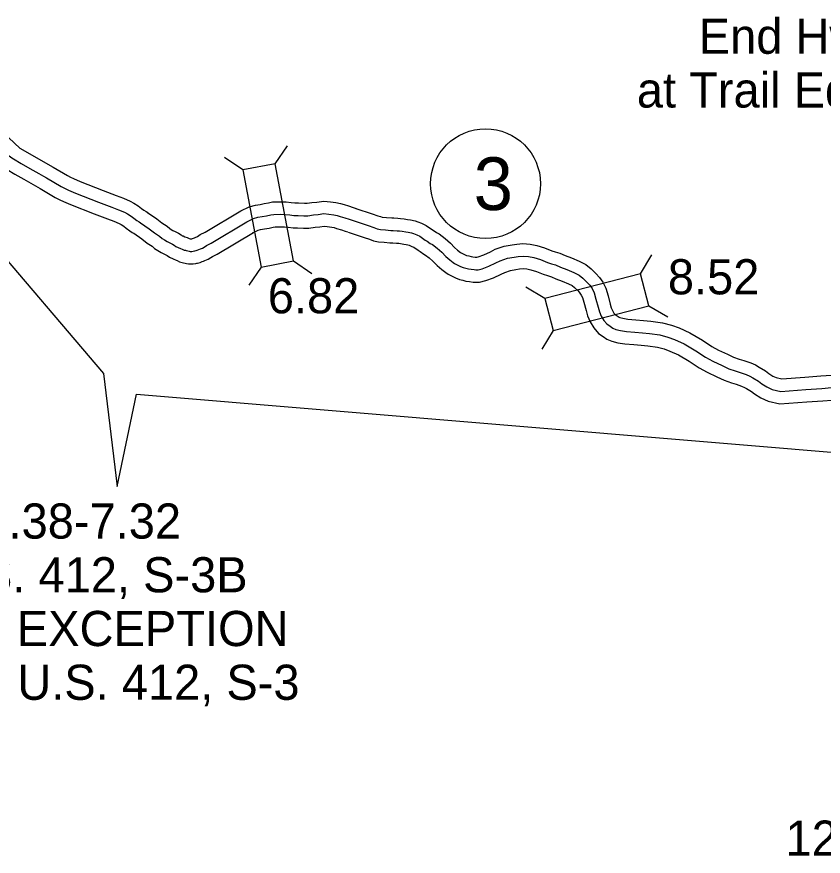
# Model space of a CAD drawing. Extents: x 31699 to 244310, y -8841 to 11474.
# Drawn here: x 135454 to 136100, y -2196 to -1524 of the extents above; entities that cross this region are included whole.
import ezdxf

# ---------------------------------------------------------------- set-up
doc = ezdxf.new("R2010")
doc.units = 0
for name, color, linetype in [('B_Logo', 7, 'Continuous'), ('R_Border Notes', 7, 'Continuous'), ('R_XS_EARTHWORK_STAGE1', 7, 'Continuous'), ('S_AREA_CALC', 7, 'Continuous'), ('S_WALL', 7, 'Continuous'), ('S_WALL_ANNOT', 7, 'Continuous')]:
    doc.layers.add(name, color=color, linetype=linetype)

msp = doc.modelspace()

# ---------------------------------------------------------------- linework, layer by layer
at = {"layer": 'B_Logo'}
for points in [[(135433.9, -1624.38), (135436.89, -1626.82), (135441.8, -1631.02), (135446.12, -1634.08), (135450.1, -1636.85), (135451.44, -1637.73), (135457.61, -1641.42), (135464.57, -1645.41), (135471.7, -1649.49), (135475.42, -1651.68), (135477.97, -1653.02)], [(135477.97, -1653.02), (135489.65, -1659.99), (135492.76, -1661.62), (135495.55, -1662.79), (135500.98, -1665.25), (135519.56, -1672.47), (135530.11, -1676.39), (135535.62, -1678.52), (135540.39, -1680.57), (135542.77, -1681.87), (135545.55, -1683.64), (135547.8, -1685.4), (135550.12, -1687.09), (135552.03, -1688.32), (135553.23, -1689.13)], [(135638.35, -1688.17), (135643.64, -1685.55), (135647.17, -1684.59), (135650.58, -1684.09), (135654.11, -1683.39), (135657.45, -1682.76), (135659.92, -1682.32), (135665.25, -1682.17), (135669.04, -1682.28), (135672.57, -1682.65), (135675.96, -1683.09), (135679.22, -1683.06), (135684.02, -1683.38), (135687.15, -1683.41), (135691.68, -1682.72), (135695.41, -1682.29), (135699.95, -1681.67), (135703.94, -1682.12), (135707.86, -1682.69), (135710.66, -1683.19), (135713.05, -1684.02), (135716.83, -1685.13), (135720.22, -1686.17), (135722.47, -1686.99)], [(135722.47, -1686.99), (135735.42, -1691.24), (135739.82, -1692.81), (135742.49, -1693.72), (135745.16, -1694.3), (135749.22, -1694.6), (135753.55, -1695.1), (135755.48, -1695.16), (135758.54, -1695.33), (135760.54, -1695.45), (135762.74, -1695.63), (135765.47, -1696.21), (135767.47, -1696.4), (135770.14, -1697.11), (135771.6, -1697.63), (135774.34, -1698.68), (135776.81, -1699.79), (135781.16, -1702.83), (135782.57, -1703.82), (135785.04, -1705.47), (135786.78, -1706.39), (135790.73, -1709.36), (135794.28, -1712.6), (135797.5, -1715.98), (135800.72, -1718.76), (135803.46, -1720.8), (135804.6, -1721.66), (135809.41, -1724.03), (135811.35, -1724.81), (135813.55, -1725.26), (135815.75, -1725.91), (135817.88, -1726.23), (135820.21, -1726.55), (135821.74, -1726.6), (135823.47, -1726.65), (135826.66, -1725.83), (135831.9, -1723.78), (135837.61, -1721.2), (135841.05, -1719.51), (135846.89, -1717.46), (135852.21, -1716.49), (135855.47, -1716.06), (135859.39, -1715.69), (135863.85, -1716.06), (135868.12, -1716.89), (135873.39, -1718.45), (135879, -1720.75), (135882.07, -1721.79), (135885.53, -1722.76), (135889.47, -1724.53), (135894.55, -1726.36), (135900.16, -1728.79), (135904.23, -1730.89), (135907.25, -1733.34), (135910.6, -1736.65), (135912.81, -1739.03), (135914.7, -1741.75), (135916.39, -1745.14), (135917.82, -1750.07), (135919.54, -1756.73), (135920.56, -1760.26), (135921.99, -1763.85), (135924.15, -1767.3), (135926.5, -1770.02), (135929.17, -1771.8), (135931.38, -1773.39), (135933.78, -1774.44), (135937.39, -1775.34), (135942.12, -1776.04), (135948.98, -1776.59), (135954.97, -1777.14), (135960.63, -1777.63), (135969.02, -1778.9), (135975.29, -1780.52), (135980.63, -1782.48), (135988.45, -1785.95), (135997.67, -1791.49), (136005.5, -1796.63), (136011.38, -1799.85), (136018.79, -1803.33), (136024.21, -1805.89), (136029.34, -1807.72), (136033.21, -1808.82), (136038.02, -1810.59), (136041.09, -1811.9), (136043.43, -1813.22), (136047.98, -1815.92), (136050.59, -1817.9), (136054.73, -1820.53), (136058.94, -1822.5), (136065.87, -1824.05), (136085.83, -1822.56), (136098.67, -1821.66), (136106.51, -1821.06)], [(135553.23, -1689.13), (135560.14, -1693.75), (135564.29, -1697.19), (135568.44, -1699.69), (135570.52, -1701.61), (135572.26, -1702.73), (135574.33, -1704.05), (135576.6, -1705.1), (135578.67, -1706.08), (135580.14, -1707.01), (135581.48, -1708), (135583.22, -1708.78), (135585.15, -1709.57), (135586.42, -1710.03), (135587.96, -1710.82), (135589.02, -1711.07), (135589.76, -1711.27), (135590.96, -1711.53), (135591.96, -1711.72), (135592.89, -1711.91), (135593.62, -1711.97), (135594.29, -1711.97), (135595.35, -1711.76), (135596.22, -1711.55), (135596.68, -1711.48), (135597.81, -1711.21), (135598.61, -1710.87), (135599.93, -1710.32), (135601.13, -1709.91), (135602.72, -1709.23), (135604.04, -1708.42), (135605.9, -1707.21), (135609.68, -1705.37), (135638.35, -1688.17)]]:
    msp.add_lwpolyline(points, dxfattribs=at)
at = {"layer": 'R_Border Notes'}
msp.add_circle((135829.36, -1657.67), 44, dxfattribs=at)
at = {"layer": 'R_XS_EARTHWORK_STAGE1'}
for p, q in [((135660.94, -1641.79), (135670.84, -1627.25)), ((135635, -1646.71), (135620.45, -1636.8)), ((135953.52, -1729.89), (135962.46, -1714.73)), ((135675.69, -1719.6), (135690.24, -1729.51)), ((135649.75, -1724.52), (135639.85, -1739.07)), ((135876.82, -1749.64), (135861.66, -1740.69)), ((135960.1, -1755.45), (135975.26, -1764.4)), ((135883.41, -1775.21), (135874.46, -1790.36))]:
    msp.add_line(p, q, dxfattribs=at)
for points in [[(135675.69, -1719.6), (135660.94, -1641.79), (135635, -1646.71), (135649.75, -1724.52)], [(135883.41, -1775.21), (135960.1, -1755.45), (135953.52, -1729.89), (135876.82, -1749.64)]]:
    msp.add_lwpolyline(points, close=True, dxfattribs=at)
at = {"layer": 'S_AREA_CALC'}
for points in [[(135438.59, -1612.61), (135456.58, -1629.15)], [(135456.58, -1629.15), (135462.66, -1632.79), (135469.54, -1636.73), (135483.1, -1644.43), (135494.54, -1651.26), (135497.02, -1652.57), (135499.54, -1653.62), (135504.86, -1656.03), (135523.11, -1663.12), (135533.65, -1667.04), (135539.4, -1669.26), (135544.76, -1671.57), (135547.85, -1673.25), (135551.34, -1675.46), (135553.84, -1677.43), (135555.76, -1678.83), (135557.55, -1679.97), (135558.87, -1680.88)], [(135446.3, -1646.31), (135452.55, -1650.05), (135459.6, -1654.08), (135472.85, -1661.6), (135484.75, -1668.71), (135488.49, -1670.68), (135491.55, -1671.96), (135497.1, -1674.47), (135516.01, -1681.81), (135526.56, -1685.74), (135531.83, -1687.78), (135536.02, -1689.58), (135537.7, -1690.49), (135539.77, -1691.81), (135541.76, -1693.37), (135544.47, -1695.35), (135546.52, -1696.66), (135547.58, -1697.38)], [(135633.55, -1679.38), (135640.07, -1676.16), (135645.13, -1674.78), (135648.88, -1674.23), (135652.21, -1673.57), (135655.64, -1672.92), (135658.9, -1672.34), (135665.25, -1672.17), (135669.71, -1672.3), (135673.73, -1672.72), (135676.55, -1673.08), (135679.51, -1673.05), (135684.4, -1673.38), (135686.45, -1673.4), (135690.36, -1672.81), (135694.17, -1672.37), (135699.82, -1671.6), (135705.22, -1672.2), (135709.47, -1672.82), (135713.19, -1673.49), (135716.09, -1674.49), (135719.7, -1675.55), (135723.41, -1676.69), (135725.91, -1677.6)], [(135558.78, -1680.82), (135566.12, -1685.72), (135570.1, -1689.01), (135574.48, -1691.66), (135576.66, -1693.67), (135577.65, -1694.31), (135579.13, -1695.25), (135580.85, -1696.05), (135583.49, -1697.3), (135585.78, -1698.74), (135586.58, -1699.33), (135587.16, -1699.59), (135588.73, -1700.23), (135590.42, -1700.84), (135591.47, -1701.38), (135592.09, -1701.54), (135592.95, -1701.73), (135593.7, -1701.87), (135594.3, -1701.73), (135594.67, -1701.67), (135594.74, -1701.64), (135596.41, -1700.96), (135597.54, -1700.57), (135598.12, -1700.32), (135598.69, -1699.97), (135600.96, -1698.49), (135604.91, -1696.57), (135633.55, -1679.38)], [(135725.59, -1677.49), (135738.65, -1681.78), (135743.12, -1683.37), (135745.18, -1684.07), (135746.6, -1684.38), (135750.16, -1684.65), (135754.26, -1685.12), (135755.9, -1685.16), (135759.12, -1685.35), (135761.25, -1685.47), (135764.19, -1685.72), (135766.97, -1686.31), (135769.23, -1686.52), (135773.11, -1687.55), (135775.07, -1688.25), (135778.19, -1689.44), (135781.77, -1691.06), (135786.9, -1694.64), (135788.22, -1695.57), (135790.17, -1696.87), (135792.16, -1697.92), (135797.12, -1701.65), (135801.28, -1705.45), (135804.4, -1708.73), (135806.98, -1710.96), (135809.46, -1712.81), (135809.86, -1713.11), (135813.5, -1714.9), (135814.25, -1715.2), (135815.97, -1715.55), (135817.91, -1716.12), (135819.28, -1716.33), (135821.06, -1716.57), (135822.07, -1716.61), (135822.35, -1716.61), (135823.58, -1716.3), (135828.02, -1714.56), (135833.34, -1712.16), (135837.18, -1710.27), (135844.32, -1707.77), (135850.66, -1706.6), (135854.36, -1706.12), (135859.34, -1705.66), (135865.22, -1706.14), (135870.5, -1707.17), (135876.71, -1709.01), (135882.5, -1711.38), (135885.03, -1712.24), (135888.95, -1713.34), (135893.23, -1715.26), (135898.23, -1717.06), (135904.44, -1719.75), (135909.73, -1722.48), (135913.92, -1725.88), (135917.78, -1729.68), (135920.63, -1732.75), (135923.33, -1736.65), (135925.74, -1741.49), (135927.47, -1747.42), (135929.18, -1754.09), (135930.03, -1757.01), (135930.95, -1759.32), (135932.22, -1761.35), (135933.17, -1762.45), (135934.86, -1763.58), (135936.35, -1764.65), (135937.03, -1764.94), (135939.34, -1765.52), (135943.24, -1766.1), (135949.83, -1766.62), (135955.86, -1767.18), (135961.81, -1767.69), (135971.03, -1769.09), (135978.27, -1770.96), (135984.39, -1773.2), (135993.07, -1777.06), (136002.99, -1783.02), (136010.66, -1788.05), (136015.91, -1790.93), (136023.06, -1794.29), (136028.03, -1796.64), (136032.4, -1798.19), (136036.31, -1799.31), (136041.71, -1801.29), (136045.52, -1802.92), (136048.43, -1804.56), (136053.57, -1807.61), (136056.3, -1809.68), (136059.55, -1811.75), (136062.19, -1812.98), (136066.61, -1813.97), (136085.1, -1812.59), (136097.94, -1811.68), (136106.32, -1811.05)], [(135642.78, -1697.13), (135647.2, -1694.94), (135649.22, -1694.39), (135652.27, -1693.95), (135656.01, -1693.21), (135659.26, -1692.59), (135660.94, -1692.29), (135665.24, -1692.18), (135668.38, -1692.27), (135671.4, -1692.58), (135675.37, -1693.1), (135678.94, -1693.06), (135683.63, -1693.37), (135687.85, -1693.42), (135693, -1692.64), (135696.66, -1692.22), (135700.08, -1691.75), (135702.66, -1692.04), (135706.26, -1692.57), (135708.13, -1692.9), (135710, -1693.55), (135713.96, -1694.71), (135717.03, -1695.65), (135719.04, -1696.38)], [(135547.67, -1697.45), (135554.16, -1701.78), (135558.49, -1705.36), (135562.4, -1707.73), (135564.37, -1709.55), (135566.86, -1711.15), (135569.53, -1712.85), (135572.35, -1714.15), (135573.85, -1714.86), (135574.5, -1715.27), (135576.39, -1716.67), (135579.27, -1717.98), (135581.58, -1718.91), (135582.43, -1719.22), (135584.45, -1720.25), (135586.57, -1720.77), (135587.43, -1721), (135588.96, -1721.33), (135590, -1721.53), (135591.46, -1721.83), (135593.25, -1721.98), (135595.3, -1721.96), (135597.48, -1721.53), (135598.13, -1721.38), (135598.62, -1721.3), (135600.98, -1720.73), (135602.47, -1720.09), (135603.46, -1719.69), (135604.72, -1719.25), (135607.32, -1718.14), (135609.4, -1716.87), (135610.84, -1715.92), (135614.44, -1714.18), (135643.49, -1696.74)], [(135719.36, -1696.49), (135732.18, -1700.7), (135736.53, -1702.25), (135739.8, -1703.37), (135743.72, -1704.22), (135748.27, -1704.56), (135752.84, -1705.09), (135755.06, -1705.15), (135757.96, -1705.31), (135759.83, -1705.42), (135761.28, -1705.55), (135763.97, -1706.12), (135765.7, -1706.28), (135767.16, -1706.67), (135768.14, -1707.01), (135770.49, -1707.91), (135771.85, -1708.53), (135775.42, -1711.02), (135776.91, -1712.07), (135779.91, -1714.07), (135781.4, -1714.85), (135784.34, -1717.07), (135787.28, -1719.75), (135790.6, -1723.23), (135794.45, -1726.56), (135797.46, -1728.8), (135799.33, -1730.22), (135805.32, -1733.16), (135808.44, -1734.43), (135811.12, -1734.97), (135813.58, -1735.7), (135816.47, -1736.13), (135819.36, -1736.52), (135821.41, -1736.59), (135824.59, -1736.69), (135829.74, -1735.36), (135835.78, -1733.01), (135841.87, -1730.25), (135844.93, -1728.75), (135849.47, -1727.16), (135853.76, -1726.37), (135856.58, -1726), (135859.45, -1725.73), (135862.48, -1725.98), (135865.73, -1726.62), (135870.07, -1727.9), (135875.49, -1730.12), (135879.1, -1731.34), (135882.11, -1732.19), (135885.72, -1733.81), (135890.86, -1735.67), (135895.87, -1737.83), (135898.73, -1739.31), (135900.57, -1740.8), (135903.42, -1743.61), (135905, -1745.31), (135906.07, -1746.86), (135907.04, -1748.8), (135908.18, -1752.72), (135909.89, -1759.37), (135911.09, -1763.51), (135913.03, -1768.38), (135916.08, -1773.26), (135919.82, -1777.59), (135923.49, -1780.03), (135926.41, -1782.13), (135930.54, -1783.93), (135935.43, -1785.16), (135940.99, -1785.98), (135948.12, -1786.55), (135954.08, -1787.1), (135959.45, -1787.56), (135967.02, -1788.71), (135972.31, -1790.08), (135976.87, -1791.75), (135983.83, -1794.84), (135992.35, -1799.96), (136000.34, -1805.21), (136006.85, -1808.77), (136014.53, -1812.38), (136020.38, -1815.15), (136026.29, -1817.25), (136030.11, -1818.34), (136034.33, -1819.89), (136036.66, -1820.88), (136038.42, -1821.87), (136042.38, -1824.22), (136044.87, -1826.11), (136049.91, -1829.32), (136055.69, -1832.02), (136065.14, -1834.13), (136086.55, -1832.53), (136099.39, -1831.63), (136106.71, -1831.08)]]:
    msp.add_lwpolyline(points, dxfattribs=at)
at = {"layer": 'S_WALL_ANNOT'}
msp.add_lwpolyline([(135400.7, -1624.63), (135426.99, -1696.44), (135523.58, -1809.61), (135534.31, -1900.31), (135549.82, -1826.32), (136151.09, -1876.44), (136216.7, -1833.48)], dxfattribs=at)

# ---------------------------------------------------------------- texts
at = {"layer": 'R_Border Notes'}
msp.add_text('3', height=42.24, dxfattribs=at).set_placement((135819.91, -1678.79))
at = {"layer": 'S_WALL'}
for s, p in [('8.52', (135975.36, -1746.34)), ('6.82', (135655.03, -1761.54)), ('12.20', (136069.6, -2196.04))]:
    msp.add_text(s, height=28.16, dxfattribs=at).set_placement(p)
at = {"layer": 'S_WALL_ANNOT'}
for s, height, p in [('End Hwy. 412, S-3', 28.1599, (136000.1, -1553.64)), ('at Trail Edge of Br.', 28.1599, (135950.54, -1596.7)), ('2.38-7.32', 28.16, (135426.48, -1942)), ('U.S. 412, S-3B', 28.1599, (135387.74, -1985.05)), ('5.12 EXCEPTION', 28.1599, (135370.32, -2028.11)), ('OVER U.S. 412, S-3', 28.1599, (135337.24, -2071.16))]:
    msp.add_text(s, height=height, dxfattribs=at).set_placement(p)

doc.saveas('drawing.dxf')
